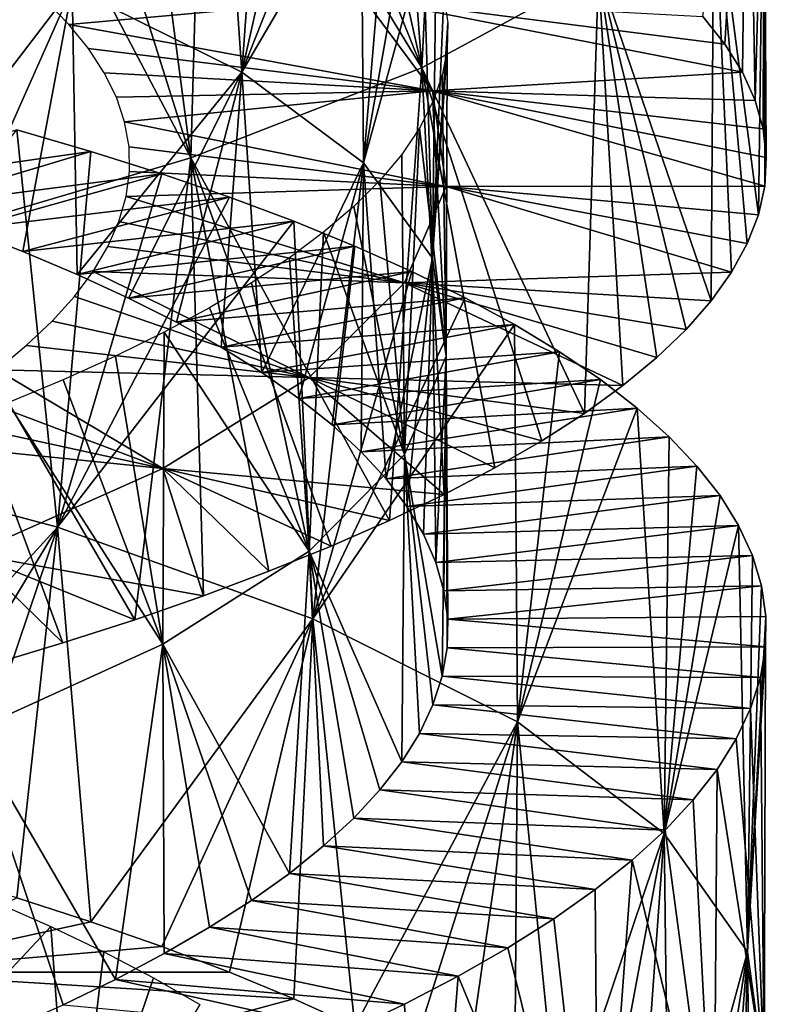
# Model space of a CAD drawing. Header units: millimetres. Extents: x -161 to 161, y -94 to 1149.
# Tile 842 of 1056: x 48.68 to 51.5, y 430.84 to 434.55. Entities that reach past the tile are written whole.
import ezdxf

# ---------------------------------------------------------------- set-up
doc = ezdxf.new("R2010")
doc.units = ezdxf.units.MM
doc.header["$LTSCALE"] = 81.481481
for name, color, linetype in [('71', 7, 'CONTINUOUS'), ('72', 7, 'CONTINUOUS'), ('73', 7, 'CONTINUOUS'), ('82', 7, 'CONTINUOUS')]:
    doc.layers.add(name, color=color, linetype=linetype)

msp = doc.modelspace()

# ---------------------------------------------------------------- linework, layer by layer
at = {"layer": '71', "color": 7, "linetype": 'CONTINUOUS', "true_color": 0xaaaaaa}
for points in [[(48.7827, 434.625, -3.1043), (49.9809, 434.6356, -3.3245), (48.8704, 434.5354, -2.873), (48.7827, 434.625, -3.1043)], [(49.9809, 434.6356, -3.3245), (50.2407, 434.2845, -2.3011), (48.8704, 434.5354, -2.873), (49.9809, 434.6356, -3.3245)], [(51.344, 434.4604, -2.9211), (51.4095, 434.3547, -2.587), (49.9809, 434.6356, -3.3245), (51.344, 434.4604, -2.9211)], [(49.9809, 434.6356, -3.3245), (51.4095, 434.3547, -2.587), (50.2407, 434.2845, -2.3011), (49.9809, 434.6356, -3.3245)], [(51.261, 434.565, -3.2517), (51.344, 434.4604, -2.9211), (49.9809, 434.6356, -3.3245), (51.261, 434.565, -3.2517)], [(48.8704, 434.5354, -2.873), (50.2407, 434.2845, -2.3011), (48.9442, 434.4446, -2.6373), (48.8704, 434.5354, -2.873)], [(48.9442, 434.4446, -2.6373), (50.2407, 434.2845, -2.3011), (49.004, 434.3528, -2.3981), (48.9442, 434.4446, -2.6373)], [(49.004, 434.3528, -2.3981), (50.2407, 434.2845, -2.3011), (49.0494, 434.2603, -2.1561), (49.004, 434.3528, -2.3981)], [(51.4095, 434.3547, -2.587), (51.4574, 434.2482, -2.2502), (50.2407, 434.2845, -2.3011), (51.4095, 434.3547, -2.587)], [(49.0494, 434.2603, -2.1561), (50.2407, 434.2845, -2.3011), (49.0805, 434.1672, -1.9125), (49.0494, 434.2603, -2.1561)], [(50.2407, 434.2845, -2.3011), (50.2934, 433.9237, -1.2497), (49.0805, 434.1672, -1.9125), (50.2407, 434.2845, -2.3011)], [(51.4997, 434.0331, -1.5719), (51.4938, 433.9249, -1.2323), (50.2407, 434.2845, -2.3011), (51.4997, 434.0331, -1.5719)], [(50.2407, 434.2845, -2.3011), (51.4938, 433.9249, -1.2323), (50.2934, 433.9237, -1.2497), (50.2407, 434.2845, -2.3011)], [(51.4875, 434.1409, -1.9115), (51.4997, 434.0331, -1.5719), (50.2407, 434.2845, -2.3011), (51.4875, 434.1409, -1.9115)], [(51.4574, 434.2482, -2.2502), (51.4875, 434.1409, -1.9115), (50.2407, 434.2845, -2.3011), (51.4574, 434.2482, -2.2502)], [(49.0805, 434.1672, -1.9125), (50.2934, 433.9237, -1.2497), (49.0971, 434.0737, -1.668), (49.0805, 434.1672, -1.9125)], [(49.0971, 434.0737, -1.668), (50.2934, 433.9237, -1.2497), (49.099, 433.9799, -1.4232), (49.0971, 434.0737, -1.668)], [(49.099, 433.9799, -1.4232), (50.2934, 433.9237, -1.2497), (49.0863, 433.8858, -1.1787), (49.099, 433.9799, -1.4232)], [(50.2934, 433.9237, -1.2497), (50.1362, 433.5607, -0.2091), (49.0863, 433.8858, -1.1787), (50.2934, 433.9237, -1.2497)], [(50.2934, 433.9237, -1.2497), (51.3688, 433.6001, -0.2225), (50.1362, 433.5607, -0.2091), (50.2934, 433.9237, -1.2497)], [(51.4938, 433.9249, -1.2323), (51.4699, 433.8166, -0.8936), (50.2934, 433.9237, -1.2497), (51.4938, 433.9249, -1.2323)], [(51.4282, 433.7082, -0.5568), (51.3688, 433.6001, -0.2225), (50.2934, 433.9237, -1.2497), (51.4282, 433.7082, -0.5568)], [(51.4699, 433.8166, -0.8936), (51.4282, 433.7082, -0.5568), (50.2934, 433.9237, -1.2497), (51.4699, 433.8166, -0.8936)], [(49.0863, 433.8858, -1.1787), (50.1362, 433.5607, -0.2091), (49.0591, 433.7916, -0.935), (49.0863, 433.8858, -1.1787)], [(49.0591, 433.7916, -0.935), (50.1362, 433.5607, -0.2091), (49.0174, 433.6972, -0.693), (49.0591, 433.7916, -0.935)], [(49.0174, 433.6972, -0.693), (50.1362, 433.5607, -0.2091), (48.9614, 433.6031, -0.4534), (49.0174, 433.6972, -0.693)], [(48.9614, 433.6031, -0.4534), (49.7758, 433.2036, 0.782), (48.8913, 433.5094, -0.2174), (48.9614, 433.6031, -0.4534)], [(50.1362, 433.5607, -0.2091), (49.7758, 433.2036, 0.782), (48.9614, 433.6031, -0.4534), (50.1362, 433.5607, -0.2091)], [(51.3688, 433.6001, -0.2225), (51.292, 433.4923, 0.1083), (50.1362, 433.5607, -0.2091), (51.3688, 433.6001, -0.2225)], [(50.1362, 433.5607, -0.2091), (50.9587, 433.1726, 1.0713), (49.7758, 433.2036, 0.782), (50.1362, 433.5607, -0.2091)], [(51.0868, 433.2783, 0.7561), (50.9587, 433.1726, 1.0713), (50.1362, 433.5607, -0.2091), (51.0868, 433.2783, 0.7561)], [(51.1979, 433.3849, 0.4348), (51.0868, 433.2783, 0.7561), (50.1362, 433.5607, -0.2091), (51.1979, 433.3849, 0.4348)], [(51.292, 433.4923, 0.1083), (51.1979, 433.3849, 0.4348), (50.1362, 433.5607, -0.2091), (51.292, 433.4923, 0.1083)], [(48.8913, 433.5094, -0.2174), (49.7758, 433.2036, 0.782), (48.8073, 433.4163, 0.0141), (48.8913, 433.5094, -0.2174)], [(48.8073, 433.4163, 0.0141), (49.7758, 433.2036, 0.782), (48.7096, 433.324, 0.2403), (48.8073, 433.4163, 0.0141)], [(48.7096, 433.324, 0.2403), (49.7758, 433.2036, 0.782), (48.5984, 433.2327, 0.4606), (48.7096, 433.324, 0.2403)], [(48.5984, 433.2327, 0.4606), (49.2242, 432.8601, 1.6866), (48.4742, 433.1425, 0.6743), (48.5984, 433.2327, 0.4606)], [(49.7758, 433.2036, 0.782), (49.2242, 432.8601, 1.6866), (48.5984, 433.2327, 0.4606), (49.7758, 433.2036, 0.782)], [(49.7758, 433.2036, 0.782), (50.2851, 432.7621, 2.2546), (49.2242, 432.8601, 1.6866), (49.7758, 433.2036, 0.782)], [(50.4767, 432.8625, 1.9719), (50.2851, 432.7621, 2.2546), (49.7758, 433.2036, 0.782), (50.4767, 432.8625, 1.9719)], [(50.6532, 432.9645, 1.6799), (50.4767, 432.8625, 1.9719), (49.7758, 433.2036, 0.782), (50.6532, 432.9645, 1.6799)], [(50.814, 433.0679, 1.3795), (50.6532, 432.9645, 1.6799), (49.7758, 433.2036, 0.782), (50.814, 433.0679, 1.3795)], [(50.9587, 433.1726, 1.0713), (50.814, 433.0679, 1.3795), (49.7758, 433.2036, 0.782), (50.9587, 433.1726, 1.0713)], [(48.4742, 433.1425, 0.6743), (49.2242, 432.8601, 1.6866), (48.3374, 433.0534, 0.8808), (48.4742, 433.1425, 0.6743)], [(48.3374, 433.0534, 0.8808), (49.2242, 432.8601, 1.6866), (48.1884, 432.9656, 1.0796), (48.3374, 433.0534, 0.8808)], [(49.2242, 432.8601, 1.6866), (48.5024, 432.5375, 2.4713), (48.1884, 432.9656, 1.0796), (49.2242, 432.8601, 1.6866)], [(49.2242, 432.8601, 1.6866), (49.378, 432.3795, 3.2789), (48.5024, 432.5375, 2.4713), (49.2242, 432.8601, 1.6866)], [(49.6248, 432.472, 3.0403), (49.378, 432.3795, 3.2789), (49.2242, 432.8601, 1.6866), (49.6248, 432.472, 3.0403)], [(49.8587, 432.5667, 2.7895), (49.6248, 432.472, 3.0403), (49.2242, 432.8601, 1.6866), (49.8587, 432.5667, 2.7895)], [(50.0789, 432.6634, 2.5274), (49.8587, 432.5667, 2.7895), (49.2242, 432.8601, 1.6866), (50.0789, 432.6634, 2.5274)], [(50.2851, 432.7621, 2.2546), (50.0789, 432.6634, 2.5274), (49.2242, 432.8601, 1.6866), (50.2851, 432.7621, 2.2546)], [(48.8474, 432.2017, 3.7175), (48.565, 432.1166, 3.9167), (48.5024, 432.5375, 2.4713), (48.8474, 432.2017, 3.7175)], [(49.1186, 432.2894, 3.5047), (48.8474, 432.2017, 3.7175), (48.5024, 432.5375, 2.4713), (49.1186, 432.2894, 3.5047)], [(49.378, 432.3795, 3.2789), (49.1186, 432.2894, 3.5047), (48.5024, 432.5375, 2.4713), (49.378, 432.3795, 3.2789)], [(48.6738, 431.2399, -7.8953), (48.9527, 431.1499, -7.693), (48.0852, 430.9596, -6.8726), (48.6738, 431.2399, -7.8953)], [(48.9527, 431.1499, -7.693), (49.2203, 431.0563, -7.4774), (48.0852, 430.9596, -6.8726), (48.9527, 431.1499, -7.693)], [(49.2203, 431.0563, -7.4774), (49.4759, 430.9592, -7.2489), (48.0852, 430.9596, -6.8726), (49.2203, 431.0563, -7.4774)], [(48.0852, 430.9596, -6.8726), (48.8832, 430.6328, -6.1708), (47.5268, 430.6523, -5.8208), (48.0852, 430.9596, -6.8726)], [(49.4759, 430.9592, -7.2489), (49.7186, 430.8587, -7.008), (48.0852, 430.9596, -6.8726), (49.4759, 430.9592, -7.2489)], [(48.0852, 430.9596, -6.8726), (49.7186, 430.8587, -7.008), (48.8832, 430.6328, -6.1708), (48.0852, 430.9596, -6.8726)], [(49.7186, 430.8587, -7.008), (49.948, 430.7549, -6.7556), (48.8832, 430.6328, -6.1708), (49.7186, 430.8587, -7.008)]]:
    msp.add_3dface(points, dxfattribs=at)
at = {"layer": '72', "color": 7, "linetype": 'CONTINUOUS', "true_color": 0xaaaaaa}
for points in [[(48.6738, 434.1379, -7.2228), (48.0094, 433.9229, -6.2444), (48.9527, 434.0561, -7.017), (48.6738, 434.1379, -7.2228)], [(48.0094, 433.9229, -6.2444), (48.2492, 433.8442, -6.0645), (48.9527, 434.0561, -7.017), (48.0094, 433.9229, -6.2444)], [(48.9527, 434.0561, -7.017), (48.2492, 433.8442, -6.0645), (49.2203, 433.9712, -6.7979), (48.9527, 434.0561, -7.017)], [(48.2492, 433.8442, -6.0645), (48.4784, 433.7627, -5.8725), (49.2203, 433.9712, -6.7979), (48.2492, 433.8442, -6.0645)], [(49.2203, 433.9712, -6.7979), (48.4784, 433.7627, -5.8725), (49.4759, 433.8833, -6.5657), (49.2203, 433.9712, -6.7979)], [(48.4784, 433.7627, -5.8725), (48.6962, 433.6786, -5.6691), (49.4759, 433.8833, -6.5657), (48.4784, 433.7627, -5.8725)], [(49.4759, 433.8833, -6.5657), (48.6962, 433.6786, -5.6691), (49.7186, 433.7925, -6.321), (49.4759, 433.8833, -6.5657)], [(48.6962, 433.6786, -5.6691), (48.902, 433.592, -5.4548), (49.7186, 433.7925, -6.321), (48.6962, 433.6786, -5.6691)], [(49.7186, 433.7925, -6.321), (48.902, 433.592, -5.4548), (49.948, 433.6989, -6.0646), (49.7186, 433.7925, -6.321)], [(48.902, 433.592, -5.4548), (49.0955, 433.5029, -5.2302), (49.948, 433.6989, -6.0646), (48.902, 433.592, -5.4548)], [(49.948, 433.6989, -6.0646), (49.0955, 433.5029, -5.2302), (50.1633, 433.6027, -5.7973), (49.948, 433.6989, -6.0646)], [(49.0955, 433.5029, -5.2302), (49.2763, 433.4115, -4.9959), (50.1633, 433.6027, -5.7973), (49.0955, 433.5029, -5.2302)], [(50.1633, 433.6027, -5.7973), (49.2763, 433.4115, -4.9959), (50.3642, 433.5041, -5.52), (50.1633, 433.6027, -5.7973)], [(49.2763, 433.4115, -4.9959), (49.444, 433.3177, -4.7524), (50.3642, 433.5041, -5.52), (49.2763, 433.4115, -4.9959)], [(50.3642, 433.5041, -5.52), (49.444, 433.3177, -4.7524), (50.55, 433.4032, -5.2335), (50.3642, 433.5041, -5.52)], [(49.444, 433.3177, -4.7524), (49.5981, 433.2218, -4.5003), (50.55, 433.4032, -5.2335), (49.444, 433.3177, -4.7524)], [(50.55, 433.4032, -5.2335), (49.5981, 433.2218, -4.5003), (50.7203, 433.3001, -4.9384), (50.55, 433.4032, -5.2335)], [(49.5981, 433.2218, -4.5003), (49.7378, 433.1238, -4.2405), (50.7203, 433.3001, -4.9384), (49.5981, 433.2218, -4.5003)], [(50.7203, 433.3001, -4.9384), (49.7378, 433.1238, -4.2405), (50.8747, 433.1951, -4.6355), (50.7203, 433.3001, -4.9384)], [(49.7378, 433.1238, -4.2405), (49.8628, 433.0242, -3.974), (50.8747, 433.1951, -4.6355), (49.7378, 433.1238, -4.2405)], [(50.8747, 433.1951, -4.6355), (49.8628, 433.0242, -3.974), (51.0127, 433.0881, -4.3253), (50.8747, 433.1951, -4.6355)], [(49.8628, 433.0242, -3.974), (49.9723, 432.923, -3.7016), (51.0127, 433.0881, -4.3253), (49.8628, 433.0242, -3.974)], [(51.0127, 433.0881, -4.3253), (49.9723, 432.923, -3.7016), (51.1339, 432.9794, -4.0086), (51.0127, 433.0881, -4.3253)], [(49.9723, 432.923, -3.7016), (50.0664, 432.8204, -3.4243), (51.1339, 432.9794, -4.0086), (49.9723, 432.923, -3.7016)], [(51.1339, 432.9794, -4.0086), (50.0664, 432.8204, -3.4243), (51.2382, 432.8692, -3.6864), (51.1339, 432.9794, -4.0086)], [(50.0664, 432.8204, -3.4243), (50.1447, 432.7166, -3.1427), (51.2382, 432.8692, -3.6864), (50.0664, 432.8204, -3.4243)], [(51.2382, 432.8692, -3.6864), (50.1447, 432.7166, -3.1427), (51.3253, 432.7575, -3.3596), (51.2382, 432.8692, -3.6864)], [(50.1447, 432.7166, -3.1427), (50.2074, 432.6117, -2.8575), (51.3253, 432.7575, -3.3596), (50.1447, 432.7166, -3.1427)], [(51.3253, 432.7575, -3.3596), (50.2074, 432.6117, -2.8575), (51.395, 432.6448, -3.0292), (51.3253, 432.7575, -3.3596)], [(50.2074, 432.6117, -2.8575), (50.2541, 432.5058, -2.5693), (51.395, 432.6448, -3.0292), (50.2074, 432.6117, -2.8575)], [(51.395, 432.6448, -3.0292), (50.2541, 432.5058, -2.5693), (51.4472, 432.5312, -2.6961), (51.395, 432.6448, -3.0292)], [(50.2541, 432.5058, -2.5693), (50.2846, 432.399, -2.279), (51.4472, 432.5312, -2.6961), (50.2541, 432.5058, -2.5693)], [(51.4472, 432.5312, -2.6961), (50.2846, 432.399, -2.279), (51.4817, 432.4168, -2.3613), (51.4472, 432.5312, -2.6961)], [(50.2846, 432.399, -2.279), (50.2989, 432.2916, -1.9874), (51.4817, 432.4168, -2.3613), (50.2846, 432.399, -2.279)], [(51.4817, 432.4168, -2.3613), (50.2989, 432.2916, -1.9874), (51.4983, 432.3019, -2.0254), (51.4817, 432.4168, -2.3613)], [(50.2989, 432.2916, -1.9874), (50.2966, 432.1838, -1.6956), (51.4971, 432.1865, -1.6891), (50.2989, 432.2916, -1.9874)], [(51.4983, 432.3019, -2.0254), (50.2989, 432.2916, -1.9874), (51.4971, 432.1865, -1.6891), (51.4983, 432.3019, -2.0254)], [(50.2966, 432.1838, -1.6956), (50.2779, 432.0759, -1.4046), (51.4778, 432.0708, -1.3534), (50.2966, 432.1838, -1.6956)], [(51.4971, 432.1865, -1.6891), (50.2966, 432.1838, -1.6956), (51.4778, 432.0708, -1.3534), (51.4971, 432.1865, -1.6891)], [(50.2779, 432.0759, -1.4046), (50.2429, 431.9681, -1.1154), (51.4407, 431.9551, -1.019), (50.2779, 432.0759, -1.4046)], [(51.4778, 432.0708, -1.3534), (50.2779, 432.0759, -1.4046), (51.4407, 431.9551, -1.019), (51.4778, 432.0708, -1.3534)], [(50.2429, 431.9681, -1.1154), (50.1919, 431.8606, -0.8288), (51.386, 431.8395, -0.687), (50.2429, 431.9681, -1.1154)], [(51.4407, 431.9551, -1.019), (50.2429, 431.9681, -1.1154), (51.386, 431.8395, -0.687), (51.4407, 431.9551, -1.019)], [(50.1919, 431.8606, -0.8288), (50.1251, 431.7535, -0.5455), (51.3139, 431.7243, -0.3581), (50.1919, 431.8606, -0.8288)], [(51.386, 431.8395, -0.687), (50.1919, 431.8606, -0.8288), (51.3139, 431.7243, -0.3581), (51.386, 431.8395, -0.687)], [(50.1251, 431.7535, -0.5455), (50.0425, 431.647, -0.266), (51.2245, 431.6096, -0.0334), (50.1251, 431.7535, -0.5455)], [(51.3139, 431.7243, -0.3581), (50.1251, 431.7535, -0.5455), (51.2245, 431.6096, -0.0334), (51.3139, 431.7243, -0.3581)], [(50.0425, 431.647, -0.266), (49.9444, 431.5411, 0.0088), (51.118, 431.4958, 0.2864), (50.0425, 431.647, -0.266)], [(51.2245, 431.6096, -0.0334), (50.0425, 431.647, -0.266), (51.118, 431.4958, 0.2864), (51.2245, 431.6096, -0.0334)], [(49.9444, 431.5411, 0.0088), (49.8307, 431.4362, 0.2782), (50.9946, 431.3828, 0.6004), (49.9444, 431.5411, 0.0088)], [(51.118, 431.4958, 0.2864), (49.9444, 431.5411, 0.0088), (50.9946, 431.3828, 0.6004), (51.118, 431.4958, 0.2864)], [(49.8307, 431.4362, 0.2782), (49.7019, 431.3323, 0.5413), (50.8545, 431.2711, 0.9077), (49.8307, 431.4362, 0.2782)], [(50.9946, 431.3828, 0.6004), (49.8307, 431.4362, 0.2782), (50.8545, 431.2711, 0.9077), (50.9946, 431.3828, 0.6004)], [(49.7019, 431.3323, 0.5413), (49.5585, 431.2298, 0.7971), (50.6981, 431.1606, 1.2077), (49.7019, 431.3323, 0.5413)], [(50.8545, 431.2711, 0.9077), (49.7019, 431.3323, 0.5413), (50.6981, 431.1606, 1.2077), (50.8545, 431.2711, 0.9077)], [(49.5585, 431.2298, 0.7971), (49.401, 431.1289, 1.0448), (50.5258, 431.0517, 1.4995), (49.5585, 431.2298, 0.7971)], [(50.6981, 431.1606, 1.2077), (49.5585, 431.2298, 0.7971), (50.5258, 431.0517, 1.4995), (50.6981, 431.1606, 1.2077)], [(49.401, 431.1289, 1.0448), (49.23, 431.0297, 1.2838), (50.3383, 430.9444, 1.7825), (49.401, 431.1289, 1.0448)], [(50.5258, 431.0517, 1.4995), (49.401, 431.1289, 1.0448), (50.3383, 430.9444, 1.7825), (50.5258, 431.0517, 1.4995)], [(49.23, 431.0297, 1.2838), (49.046, 430.9324, 1.5135), (50.1358, 430.839, 2.056), (49.23, 431.0297, 1.2838)], [(50.3383, 430.9444, 1.7825), (49.23, 431.0297, 1.2838), (50.1358, 430.839, 2.056), (50.3383, 430.9444, 1.7825)], [(49.046, 430.9324, 1.5135), (48.8494, 430.8371, 1.7332), (49.919, 430.7356, 2.3191), (49.046, 430.9324, 1.5135)], [(50.1358, 430.839, 2.056), (49.046, 430.9324, 1.5135), (49.919, 430.7356, 2.3191), (50.1358, 430.839, 2.056)]]:
    msp.add_3dface(points, dxfattribs=at)
at = {"layer": '73', "color": 7, "linetype": 'CONTINUOUS', "true_color": 0xaaaaaa}
for points in [[(50.2851, 436.0648, 2.8581), (50.0789, 435.9771, 3.1347), (50.2016, 434.3717, 2.6877), (50.2851, 436.0648, 2.8581)], [(50.8674, 434.7336, 1.5823), (50.2851, 436.0648, 2.8581), (50.2016, 434.3717, 2.6877), (50.8674, 434.7336, 1.5823)], [(50.0789, 435.9771, 3.1347), (49.8587, 435.8909, 3.4005), (50.2016, 434.3717, 2.6877), (50.0789, 435.9771, 3.1347)], [(49.8587, 435.8909, 3.4005), (49.6248, 435.8063, 3.6548), (50.2016, 434.3717, 2.6877), (49.8587, 435.8909, 3.4005)], [(51.344, 434.4604, -2.9211), (51.261, 434.565, -3.2517), (51.4284, 435.8709, -2.1806), (51.344, 434.4604, -2.9211)], [(51.4095, 434.3547, -2.587), (51.344, 434.4604, -2.9211), (51.4284, 435.8709, -2.1806), (51.4095, 434.3547, -2.587)], [(51.4574, 434.2482, -2.2502), (51.4095, 434.3547, -2.587), (51.4284, 435.8709, -2.1806), (51.4574, 434.2482, -2.2502)], [(51.4574, 434.2482, -2.2502), (51.4284, 435.8709, -2.1806), (51.492, 435.4917, -0.8977), (51.4574, 434.2482, -2.2502)], [(49.6248, 435.8063, 3.6548), (49.378, 435.7234, 3.8969), (50.2016, 434.3717, 2.6877), (49.6248, 435.8063, 3.6548)], [(49.378, 435.7234, 3.8969), (49.1186, 435.6424, 4.1262), (49.3305, 434.0323, 3.648), (49.378, 435.7234, 3.8969)], [(50.2016, 434.3717, 2.6877), (49.378, 435.7234, 3.8969), (49.3305, 434.0323, 3.648), (50.2016, 434.3717, 2.6877)], [(49.1186, 435.6424, 4.1262), (48.8474, 435.5634, 4.3423), (49.3305, 434.0323, 3.648), (49.1186, 435.6424, 4.1262)], [(48.8474, 435.5634, 4.3423), (48.565, 435.4863, 4.5447), (49.3305, 434.0323, 3.648), (48.8474, 435.5634, 4.3423)], [(49.3305, 434.0323, 3.648), (48.565, 435.4863, 4.5447), (48.2842, 433.7228, 4.4269), (49.3305, 434.0323, 3.648)], [(51.4699, 433.8166, -0.8936), (51.492, 435.4917, -0.8977), (51.3023, 435.1098, 0.3722), (51.4699, 433.8166, -0.8936)], [(51.4875, 434.1409, -1.9115), (51.4574, 434.2482, -2.2502), (51.492, 435.4917, -0.8977), (51.4875, 434.1409, -1.9115)], [(51.4699, 433.8166, -0.8936), (51.4938, 433.9249, -1.2323), (51.492, 435.4917, -0.8977), (51.4699, 433.8166, -0.8936)], [(51.4997, 434.0331, -1.5719), (51.4875, 434.1409, -1.9115), (51.492, 435.4917, -0.8977), (51.4997, 434.0331, -1.5719)], [(51.4938, 433.9249, -1.2323), (51.4997, 434.0331, -1.5719), (51.492, 435.4917, -0.8977), (51.4938, 433.9249, -1.2323)], [(51.292, 433.4923, 0.1083), (51.3023, 435.1098, 0.3722), (50.8674, 434.7336, 1.5823), (51.292, 433.4923, 0.1083)], [(51.292, 433.4923, 0.1083), (51.3688, 433.6001, -0.2225), (51.3023, 435.1098, 0.3722), (51.292, 433.4923, 0.1083)], [(51.3688, 433.6001, -0.2225), (51.4282, 433.7082, -0.5568), (51.3023, 435.1098, 0.3722), (51.3688, 433.6001, -0.2225)], [(51.4282, 433.7082, -0.5568), (51.4699, 433.8166, -0.8936), (51.3023, 435.1098, 0.3722), (51.4282, 433.7082, -0.5568)], [(50.814, 433.0679, 1.3795), (50.8674, 434.7336, 1.5823), (50.2016, 434.3717, 2.6877), (50.814, 433.0679, 1.3795)], [(50.814, 433.0679, 1.3795), (50.9587, 433.1726, 1.0713), (50.8674, 434.7336, 1.5823), (50.814, 433.0679, 1.3795)], [(50.9587, 433.1726, 1.0713), (51.0868, 433.2783, 0.7561), (50.8674, 434.7336, 1.5823), (50.9587, 433.1726, 1.0713)], [(51.0868, 433.2783, 0.7561), (51.1979, 433.3849, 0.4348), (50.8674, 434.7336, 1.5823), (51.0868, 433.2783, 0.7561)], [(51.1979, 433.3849, 0.4348), (51.292, 433.4923, 0.1083), (50.8674, 434.7336, 1.5823), (51.1979, 433.3849, 0.4348)], [(50.0789, 432.6634, 2.5274), (50.2016, 434.3717, 2.6877), (49.3305, 434.0323, 3.648), (50.0789, 432.6634, 2.5274)], [(50.0789, 432.6634, 2.5274), (50.2851, 432.7621, 2.2546), (50.2016, 434.3717, 2.6877), (50.0789, 432.6634, 2.5274)], [(50.2851, 432.7621, 2.2546), (50.4767, 432.8625, 1.9719), (50.2016, 434.3717, 2.6877), (50.2851, 432.7621, 2.2546)], [(50.4767, 432.8625, 1.9719), (50.6532, 432.9645, 1.6799), (50.2016, 434.3717, 2.6877), (50.4767, 432.8625, 1.9719)], [(50.6532, 432.9645, 1.6799), (50.814, 433.0679, 1.3795), (50.2016, 434.3717, 2.6877), (50.6532, 432.9645, 1.6799)], [(47.7075, 432.9382, -8.1046), (48.6738, 434.1379, -7.2228), (48.827, 432.6392, -7.4352), (47.7075, 432.9382, -8.1046)], [(48.6738, 434.1379, -7.2228), (48.9527, 434.0561, -7.017), (48.827, 432.6392, -7.4352), (48.6738, 434.1379, -7.2228)], [(49.1186, 432.2894, 3.5047), (49.3305, 434.0323, 3.648), (48.2842, 433.7228, 4.4269), (49.1186, 432.2894, 3.5047)], [(48.9527, 434.0561, -7.017), (49.2203, 433.9712, -6.7979), (48.827, 432.6392, -7.4352), (48.9527, 434.0561, -7.017)], [(49.1186, 432.2894, 3.5047), (49.378, 432.3795, 3.2789), (49.3305, 434.0323, 3.648), (49.1186, 432.2894, 3.5047)], [(49.378, 432.3795, 3.2789), (49.6248, 432.472, 3.0403), (49.3305, 434.0323, 3.648), (49.378, 432.3795, 3.2789)], [(49.6248, 432.472, 3.0403), (49.8587, 432.5667, 2.7895), (49.3305, 434.0323, 3.648), (49.6248, 432.472, 3.0403)], [(49.8587, 432.5667, 2.7895), (50.0789, 432.6634, 2.5274), (49.3305, 434.0323, 3.648), (49.8587, 432.5667, 2.7895)], [(49.2203, 433.9712, -6.7979), (49.4759, 433.8833, -6.5657), (48.827, 432.6392, -7.4352), (49.2203, 433.9712, -6.7979)], [(49.4759, 433.8833, -6.5657), (49.7186, 433.7925, -6.321), (48.827, 432.6392, -7.4352), (49.4759, 433.8833, -6.5657)], [(48.827, 432.6392, -7.4352), (49.7186, 433.7925, -6.321), (49.7901, 432.2923, -6.5733), (48.827, 432.6392, -7.4352)], [(49.7186, 433.7925, -6.321), (49.948, 433.6989, -6.0646), (49.7901, 432.2923, -6.5733), (49.7186, 433.7925, -6.321)], [(48.565, 432.1166, 3.9167), (48.8474, 432.2017, 3.7175), (48.2842, 433.7228, 4.4269), (48.565, 432.1166, 3.9167)], [(48.8474, 432.2017, 3.7175), (49.1186, 432.2894, 3.5047), (48.2842, 433.7228, 4.4269), (48.8474, 432.2017, 3.7175)], [(49.948, 433.6989, -6.0646), (50.1633, 433.6027, -5.7973), (49.7901, 432.2923, -6.5733), (49.948, 433.6989, -6.0646)], [(50.1633, 433.6027, -5.7973), (50.3642, 433.5041, -5.52), (49.7901, 432.2923, -6.5733), (50.1633, 433.6027, -5.7973)], [(50.3642, 433.5041, -5.52), (50.55, 433.4032, -5.2335), (49.7901, 432.2923, -6.5733), (50.3642, 433.5041, -5.52)], [(49.7901, 432.2923, -6.5733), (50.55, 433.4032, -5.2335), (50.5619, 431.9039, -5.5509), (49.7901, 432.2923, -6.5733)], [(50.55, 433.4032, -5.2335), (50.7203, 433.3001, -4.9384), (50.5619, 431.9039, -5.5509), (50.55, 433.4032, -5.2335)], [(50.7203, 433.3001, -4.9384), (50.8747, 433.1951, -4.6355), (50.5619, 431.9039, -5.5509), (50.7203, 433.3001, -4.9384)], [(50.8747, 433.1951, -4.6355), (51.0127, 433.0881, -4.3253), (50.5619, 431.9039, -5.5509), (50.8747, 433.1951, -4.6355)], [(50.5619, 431.9039, -5.5509), (51.0127, 433.0881, -4.3253), (51.1149, 431.4823, -4.4071), (50.5619, 431.9039, -5.5509)], [(51.0127, 433.0881, -4.3253), (51.1339, 432.9794, -4.0086), (51.1149, 431.4823, -4.4071), (51.0127, 433.0881, -4.3253)], [(51.1339, 432.9794, -4.0086), (51.2382, 432.8692, -3.6864), (51.1149, 431.4823, -4.4071), (51.1339, 432.9794, -4.0086)], [(47.7755, 431.4872, -8.4176), (47.7075, 432.9382, -8.1046), (48.827, 432.6392, -7.4352), (47.7755, 431.4872, -8.4176)], [(51.2382, 432.8692, -3.6864), (51.3253, 432.7575, -3.3596), (51.1149, 431.4823, -4.4071), (51.2382, 432.8692, -3.6864)], [(51.3253, 432.7575, -3.3596), (51.395, 432.6448, -3.0292), (51.1149, 431.4823, -4.4071), (51.3253, 432.7575, -3.3596)], [(48.0845, 431.4086, -8.2581), (47.7755, 431.4872, -8.4176), (48.827, 432.6392, -7.4352), (48.0845, 431.4086, -8.2581)], [(48.3841, 431.3261, -8.0838), (48.0845, 431.4086, -8.2581), (48.827, 432.6392, -7.4352), (48.3841, 431.3261, -8.0838)], [(48.6738, 431.2399, -7.8953), (48.3841, 431.3261, -8.0838), (48.827, 432.6392, -7.4352), (48.6738, 431.2399, -7.8953)], [(48.9527, 431.1499, -7.693), (48.6738, 431.2399, -7.8953), (48.827, 432.6392, -7.4352), (48.9527, 431.1499, -7.693)], [(48.9527, 431.1499, -7.693), (48.827, 432.6392, -7.4352), (49.7901, 432.2923, -6.5733), (48.9527, 431.1499, -7.693)], [(51.1149, 431.4823, -4.4071), (51.395, 432.6448, -3.0292), (51.4284, 431.0369, -3.1838), (51.1149, 431.4823, -4.4071)], [(51.395, 432.6448, -3.0292), (51.4472, 432.5312, -2.6961), (51.4284, 431.0369, -3.1838), (51.395, 432.6448, -3.0292)], [(51.4472, 432.5312, -2.6961), (51.4817, 432.4168, -2.3613), (51.4284, 431.0369, -3.1838), (51.4472, 432.5312, -2.6961)], [(51.4817, 432.4168, -2.3613), (51.4983, 432.3019, -2.0254), (51.4284, 431.0369, -3.1838), (51.4817, 432.4168, -2.3613)], [(49.2203, 431.0563, -7.4774), (48.9527, 431.1499, -7.693), (49.7901, 432.2923, -6.5733), (49.2203, 431.0563, -7.4774)], [(49.4759, 430.9592, -7.2489), (49.2203, 431.0563, -7.4774), (49.7901, 432.2923, -6.5733), (49.4759, 430.9592, -7.2489)], [(49.7186, 430.8587, -7.008), (49.4759, 430.9592, -7.2489), (49.7901, 432.2923, -6.5733), (49.7186, 430.8587, -7.008)], [(49.948, 430.7549, -6.7556), (49.7186, 430.8587, -7.008), (49.7901, 432.2923, -6.5733), (49.948, 430.7549, -6.7556)], [(49.948, 430.7549, -6.7556), (49.7901, 432.2923, -6.5733), (50.5619, 431.9039, -5.5509), (49.948, 430.7549, -6.7556)], [(51.4983, 432.3019, -2.0254), (51.4971, 432.1865, -1.6891), (51.4284, 431.0369, -3.1838), (51.4983, 432.3019, -2.0254)], [(51.4284, 431.0369, -3.1838), (51.4971, 432.1865, -1.6891), (51.492, 430.5784, -1.9271), (51.4284, 431.0369, -3.1838)], [(51.4971, 432.1865, -1.6891), (51.4778, 432.0708, -1.3534), (51.492, 430.5784, -1.9271), (51.4971, 432.1865, -1.6891)], [(51.4778, 432.0708, -1.3534), (51.4407, 431.9551, -1.019), (51.492, 430.5784, -1.9271), (51.4778, 432.0708, -1.3534)], [(51.4407, 431.9551, -1.019), (51.386, 431.8395, -0.687), (51.492, 430.5784, -1.9271), (51.4407, 431.9551, -1.019)], [(50.1633, 430.6481, -6.4924), (49.948, 430.7549, -6.7556), (50.5619, 431.9039, -5.5509), (50.1633, 430.6481, -6.4924)], [(50.3642, 430.5385, -6.2193), (50.1633, 430.6481, -6.4924), (50.5619, 431.9039, -5.5509), (50.3642, 430.5385, -6.2193)], [(50.55, 430.4262, -5.937), (50.3642, 430.5385, -6.2193), (50.5619, 431.9039, -5.5509), (50.55, 430.4262, -5.937)], [(50.7203, 430.3114, -5.6463), (50.55, 430.4262, -5.937), (50.5619, 431.9039, -5.5509), (50.7203, 430.3114, -5.6463)], [(50.7203, 430.3114, -5.6463), (50.5619, 431.9039, -5.5509), (51.1149, 431.4823, -4.4071), (50.7203, 430.3114, -5.6463)], [(51.386, 431.8395, -0.687), (51.3139, 431.7243, -0.3581), (51.492, 430.5784, -1.9271), (51.386, 431.8395, -0.687)], [(51.3139, 431.7243, -0.3581), (51.2245, 431.6096, -0.0334), (51.3023, 430.1179, -0.6836), (51.3139, 431.7243, -0.3581)], [(51.492, 430.5784, -1.9271), (51.3139, 431.7243, -0.3581), (51.3023, 430.1179, -0.6836), (51.492, 430.5784, -1.9271)], [(51.2245, 431.6096, -0.0334), (51.118, 431.4958, 0.2864), (51.3023, 430.1179, -0.6836), (51.2245, 431.6096, -0.0334)], [(51.118, 431.4958, 0.2864), (50.9946, 431.3828, 0.6004), (51.3023, 430.1179, -0.6836), (51.118, 431.4958, 0.2864)], [(50.8747, 430.1943, -5.3478), (50.7203, 430.3114, -5.6463), (51.1149, 431.4823, -4.4071), (50.8747, 430.1943, -5.3478)], [(51.0127, 430.0751, -5.0421), (50.8747, 430.1943, -5.3478), (51.1149, 431.4823, -4.4071), (51.0127, 430.0751, -5.0421)], [(51.1339, 429.9538, -4.73), (51.0127, 430.0751, -5.0421), (51.1149, 431.4823, -4.4071), (51.1339, 429.9538, -4.73)], [(51.1339, 429.9538, -4.73), (51.1149, 431.4823, -4.4071), (51.4284, 431.0369, -3.1838), (51.1339, 429.9538, -4.73)], [(50.9946, 431.3828, 0.6004), (50.8545, 431.2711, 0.9077), (50.8674, 429.6669, 0.5007), (50.9946, 431.3828, 0.6004)], [(51.3023, 430.1179, -0.6836), (50.9946, 431.3828, 0.6004), (50.8674, 429.6669, 0.5007), (51.3023, 430.1179, -0.6836)], [(50.8545, 431.2711, 0.9077), (50.6981, 431.1606, 1.2077), (50.8674, 429.6669, 0.5007), (50.8545, 431.2711, 0.9077)], [(50.6981, 431.1606, 1.2077), (50.5258, 431.0517, 1.4995), (50.8674, 429.6669, 0.5007), (50.6981, 431.1606, 1.2077)], [(50.5258, 431.0517, 1.4995), (50.3383, 430.9444, 1.7825), (50.8674, 429.6669, 0.5007), (50.5258, 431.0517, 1.4995)], [(51.2382, 429.8307, -4.4125), (51.1339, 429.9538, -4.73), (51.4284, 431.0369, -3.1838), (51.2382, 429.8307, -4.4125)], [(51.3253, 429.7061, -4.0904), (51.2382, 429.8307, -4.4125), (51.4284, 431.0369, -3.1838), (51.3253, 429.7061, -4.0904)], [(51.395, 429.5803, -3.7648), (51.3253, 429.7061, -4.0904), (51.4284, 431.0369, -3.1838), (51.395, 429.5803, -3.7648)], [(51.4472, 429.4534, -3.4365), (51.395, 429.5803, -3.7648), (51.4284, 431.0369, -3.1838), (51.4472, 429.4534, -3.4365)], [(51.4472, 429.4534, -3.4365), (51.4284, 431.0369, -3.1838), (51.492, 430.5784, -1.9271), (51.4472, 429.4534, -3.4365)], [(50.3383, 430.9444, 1.7825), (50.1358, 430.839, 2.056), (50.2017, 429.2367, 1.5813), (50.3383, 430.9444, 1.7825)], [(50.8674, 429.6669, 0.5007), (50.3383, 430.9444, 1.7825), (50.2017, 429.2367, 1.5813), (50.8674, 429.6669, 0.5007)], [(50.1358, 430.839, 2.056), (49.919, 430.7356, 2.3191), (50.2017, 429.2367, 1.5813), (50.1358, 430.839, 2.056)]]:
    msp.add_3dface(points, dxfattribs=at)
at = {"layer": '82', "color": 7, "linetype": 'CONTINUOUS', "true_color": 0xaaaaaa}
for points in [[(48.8832, 434.6731, -5.2545), (49.444, 435.4874, -4.3183), (49.5227, 434.3551, -4.4019), (48.8832, 434.6731, -5.2545)], [(49.444, 435.4874, -4.3183), (49.5981, 435.3988, -4.0635), (49.5227, 434.3551, -4.4019), (49.444, 435.4874, -4.3183)], [(49.5981, 435.3988, -4.0635), (49.7378, 435.3084, -3.8011), (49.5227, 434.3551, -4.4019), (49.5981, 435.3988, -4.0635)], [(49.7378, 435.3084, -3.8011), (49.8628, 435.2164, -3.5318), (49.5227, 434.3551, -4.4019), (49.7378, 435.3084, -3.8011)], [(49.8628, 435.2164, -3.5318), (49.9723, 435.1231, -3.2566), (49.5227, 434.3551, -4.4019), (49.8628, 435.2164, -3.5318)], [(49.5227, 434.3551, -4.4019), (49.9723, 435.1231, -3.2566), (49.9809, 434.0131, -3.4478), (49.5227, 434.3551, -4.4019)], [(49.9723, 435.1231, -3.2566), (50.0664, 435.0285, -2.9765), (49.9809, 434.0131, -3.4478), (49.9723, 435.1231, -3.2566)], [(50.0664, 435.0285, -2.9765), (50.1447, 434.9329, -2.692), (49.9809, 434.0131, -3.4478), (50.0664, 435.0285, -2.9765)], [(48.2492, 433.8442, -6.0645), (48.0852, 434.9613, -5.973), (48.8832, 434.6731, -5.2545), (48.2492, 433.8442, -6.0645)], [(50.1447, 434.9329, -2.692), (50.2074, 434.8362, -2.4039), (49.9809, 434.0131, -3.4478), (50.1447, 434.9329, -2.692)], [(49.9809, 434.0131, -3.4478), (50.2074, 434.8362, -2.4039), (50.2407, 433.6537, -2.4273), (49.9809, 434.0131, -3.4478)], [(50.2074, 434.8362, -2.4039), (50.2541, 434.7386, -2.1128), (50.2407, 433.6537, -2.4273), (50.2074, 434.8362, -2.4039)], [(50.2541, 434.7386, -2.1128), (50.2846, 434.6403, -1.8195), (50.2407, 433.6537, -2.4273), (50.2541, 434.7386, -2.1128)], [(48.4784, 433.7627, -5.8725), (48.2492, 433.8442, -6.0645), (48.8832, 434.6731, -5.2545), (48.4784, 433.7627, -5.8725)], [(48.6962, 433.6786, -5.6691), (48.4784, 433.7627, -5.8725), (48.8832, 434.6731, -5.2545), (48.6962, 433.6786, -5.6691)], [(48.902, 433.592, -5.4548), (48.6962, 433.6786, -5.6691), (48.8832, 434.6731, -5.2545), (48.902, 433.592, -5.4548)], [(48.902, 433.592, -5.4548), (48.8832, 434.6731, -5.2545), (49.5227, 434.3551, -4.4019), (48.902, 433.592, -5.4548)], [(50.2846, 434.6403, -1.8195), (50.2989, 434.5413, -1.525), (50.2407, 433.6537, -2.4273), (50.2846, 434.6403, -1.8195)], [(50.2989, 434.5413, -1.525), (50.2966, 434.4419, -1.2302), (50.2407, 433.6537, -2.4273), (50.2989, 434.5413, -1.525)], [(50.2407, 433.6537, -2.4273), (50.2966, 434.4419, -1.2302), (50.2934, 433.2843, -1.3789), (50.2407, 433.6537, -2.4273)], [(50.2966, 434.4419, -1.2302), (50.2779, 434.3424, -0.9362), (50.2934, 433.2843, -1.3789), (50.2966, 434.4419, -1.2302)], [(49.0955, 433.5029, -5.2302), (48.902, 433.592, -5.4548), (49.5227, 434.3551, -4.4019), (49.0955, 433.5029, -5.2302)], [(49.2763, 433.4115, -4.9959), (49.0955, 433.5029, -5.2302), (49.5227, 434.3551, -4.4019), (49.2763, 433.4115, -4.9959)], [(49.444, 433.3177, -4.7524), (49.2763, 433.4115, -4.9959), (49.5227, 434.3551, -4.4019), (49.444, 433.3177, -4.7524)], [(49.5981, 433.2218, -4.5003), (49.444, 433.3177, -4.7524), (49.5227, 434.3551, -4.4019), (49.5981, 433.2218, -4.5003)], [(49.5981, 433.2218, -4.5003), (49.5227, 434.3551, -4.4019), (49.9809, 434.0131, -3.4478), (49.5981, 433.2218, -4.5003)], [(50.2779, 434.3424, -0.9362), (50.2429, 434.243, -0.644), (50.2934, 433.2843, -1.3789), (50.2779, 434.3424, -0.9362)], [(50.2429, 434.243, -0.644), (50.1919, 434.1438, -0.3545), (50.2934, 433.2843, -1.3789), (50.2429, 434.243, -0.644)], [(50.1919, 434.1438, -0.3545), (50.1251, 434.0449, -0.0682), (50.1362, 432.913, -0.3412), (50.1919, 434.1438, -0.3545)], [(50.2934, 433.2843, -1.3789), (50.1919, 434.1438, -0.3545), (50.1362, 432.913, -0.3412), (50.2934, 433.2843, -1.3789)], [(50.1251, 434.0449, -0.0682), (50.0425, 433.9464, 0.2142), (50.1362, 432.913, -0.3412), (50.1251, 434.0449, -0.0682)], [(49.7378, 433.1238, -4.2405), (49.5981, 433.2218, -4.5003), (49.9809, 434.0131, -3.4478), (49.7378, 433.1238, -4.2405)], [(49.8628, 433.0242, -3.974), (49.7378, 433.1238, -4.2405), (49.9809, 434.0131, -3.4478), (49.8628, 433.0242, -3.974)], [(49.9723, 432.923, -3.7016), (49.8628, 433.0242, -3.974), (49.9809, 434.0131, -3.4478), (49.9723, 432.923, -3.7016)], [(50.0664, 432.8204, -3.4243), (49.9723, 432.923, -3.7016), (49.9809, 434.0131, -3.4478), (50.0664, 432.8204, -3.4243)], [(50.0664, 432.8204, -3.4243), (49.9809, 434.0131, -3.4478), (50.2407, 433.6537, -2.4273), (50.0664, 432.8204, -3.4243)], [(50.0425, 433.9464, 0.2142), (49.9444, 433.8485, 0.492), (50.1362, 432.913, -0.3412), (50.0425, 433.9464, 0.2142)], [(49.9444, 433.8485, 0.492), (49.8307, 433.7513, 0.7643), (50.1362, 432.913, -0.3412), (49.9444, 433.8485, 0.492)], [(49.8307, 433.7513, 0.7643), (49.7019, 433.6551, 1.0302), (49.7758, 432.5478, 0.6469), (49.8307, 433.7513, 0.7643)], [(50.1362, 432.913, -0.3412), (49.8307, 433.7513, 0.7643), (49.7758, 432.5478, 0.6469), (50.1362, 432.913, -0.3412)], [(49.7019, 433.6551, 1.0302), (49.5585, 433.56, 1.2889), (49.7758, 432.5478, 0.6469), (49.7019, 433.6551, 1.0302)], [(50.1447, 432.7166, -3.1427), (50.0664, 432.8204, -3.4243), (50.2407, 433.6537, -2.4273), (50.1447, 432.7166, -3.1427)], [(50.2074, 432.6117, -2.8575), (50.1447, 432.7166, -3.1427), (50.2407, 433.6537, -2.4273), (50.2074, 432.6117, -2.8575)], [(50.2541, 432.5058, -2.5693), (50.2074, 432.6117, -2.8575), (50.2407, 433.6537, -2.4273), (50.2541, 432.5058, -2.5693)], [(50.2541, 432.5058, -2.5693), (50.2407, 433.6537, -2.4273), (50.2934, 433.2843, -1.3789), (50.2541, 432.5058, -2.5693)], [(49.5585, 433.56, 1.2889), (49.401, 433.4662, 1.5394), (49.7758, 432.5478, 0.6469), (49.5585, 433.56, 1.2889)], [(49.401, 433.4662, 1.5394), (49.23, 433.3739, 1.7812), (49.7758, 432.5478, 0.6469), (49.401, 433.4662, 1.5394)], [(49.23, 433.3739, 1.7812), (49.046, 433.2832, 2.0136), (49.2242, 432.1969, 1.5487), (49.23, 433.3739, 1.7812)], [(49.7758, 432.5478, 0.6469), (49.23, 433.3739, 1.7812), (49.2242, 432.1969, 1.5487), (49.7758, 432.5478, 0.6469)], [(49.046, 433.2832, 2.0136), (48.8494, 433.1943, 2.236), (49.2242, 432.1969, 1.5487), (49.046, 433.2832, 2.0136)], [(50.2779, 432.0759, -1.4046), (50.2934, 433.2843, -1.3789), (50.1362, 432.913, -0.3412), (50.2779, 432.0759, -1.4046)], [(50.2846, 432.399, -2.279), (50.2541, 432.5058, -2.5693), (50.2934, 433.2843, -1.3789), (50.2846, 432.399, -2.279)], [(50.2779, 432.0759, -1.4046), (50.2966, 432.1838, -1.6956), (50.2934, 433.2843, -1.3789), (50.2779, 432.0759, -1.4046)], [(50.2989, 432.2916, -1.9874), (50.2846, 432.399, -2.279), (50.2934, 433.2843, -1.3789), (50.2989, 432.2916, -1.9874)], [(50.2966, 432.1838, -1.6956), (50.2989, 432.2916, -1.9874), (50.2934, 433.2843, -1.3789), (50.2966, 432.1838, -1.6956)], [(48.8494, 433.1943, 2.236), (48.6405, 433.1072, 2.4477), (49.2242, 432.1969, 1.5487), (48.8494, 433.1943, 2.236)], [(49.2242, 432.1969, 1.5487), (48.6405, 433.1072, 2.4477), (48.5025, 431.868, 2.3308), (49.2242, 432.1969, 1.5487)], [(50.1251, 431.7535, -0.5455), (50.1362, 432.913, -0.3412), (49.7758, 432.5478, 0.6469), (50.1251, 431.7535, -0.5455)], [(50.1251, 431.7535, -0.5455), (50.1919, 431.8606, -0.8288), (50.1362, 432.913, -0.3412), (50.1251, 431.7535, -0.5455)], [(50.1919, 431.8606, -0.8288), (50.2429, 431.9681, -1.1154), (50.1362, 432.913, -0.3412), (50.1919, 431.8606, -0.8288)], [(50.2429, 431.9681, -1.1154), (50.2779, 432.0759, -1.4046), (50.1362, 432.913, -0.3412), (50.2429, 431.9681, -1.1154)], [(49.7019, 431.3323, 0.5413), (49.7758, 432.5478, 0.6469), (49.2242, 432.1969, 1.5487), (49.7019, 431.3323, 0.5413)], [(49.7019, 431.3323, 0.5413), (49.8307, 431.4362, 0.2782), (49.7758, 432.5478, 0.6469), (49.7019, 431.3323, 0.5413)], [(49.8307, 431.4362, 0.2782), (49.9444, 431.5411, 0.0088), (49.7758, 432.5478, 0.6469), (49.8307, 431.4362, 0.2782)], [(49.9444, 431.5411, 0.0088), (50.0425, 431.647, -0.266), (49.7758, 432.5478, 0.6469), (49.9444, 431.5411, 0.0088)], [(50.0425, 431.647, -0.266), (50.1251, 431.7535, -0.5455), (49.7758, 432.5478, 0.6469), (50.0425, 431.647, -0.266)], [(49.046, 430.9324, 1.5135), (49.2242, 432.1969, 1.5487), (48.5025, 431.868, 2.3308), (49.046, 430.9324, 1.5135)], [(49.046, 430.9324, 1.5135), (49.23, 431.0297, 1.2838), (49.2242, 432.1969, 1.5487), (49.046, 430.9324, 1.5135)], [(49.23, 431.0297, 1.2838), (49.401, 431.1289, 1.0448), (49.2242, 432.1969, 1.5487), (49.23, 431.0297, 1.2838)], [(49.401, 431.1289, 1.0448), (49.5585, 431.2298, 0.7971), (49.2242, 432.1969, 1.5487), (49.401, 431.1289, 1.0448)], [(49.5585, 431.2298, 0.7971), (49.7019, 431.3323, 0.5413), (49.2242, 432.1969, 1.5487), (49.5585, 431.2298, 0.7971)], [(48.6405, 430.744, 1.9424), (48.8494, 430.8371, 1.7332), (48.5025, 431.868, 2.3308), (48.6405, 430.744, 1.9424)], [(48.8494, 430.8371, 1.7332), (49.046, 430.9324, 1.5135), (48.5025, 431.868, 2.3308), (48.8494, 430.8371, 1.7332)], [(48.5898, 431.2249, -6.346), (48.8018, 431.1323, -6.1397), (48.0852, 430.366, -7.0257), (48.5898, 431.2249, -6.346)], [(48.0852, 430.366, -7.0257), (48.8018, 431.1323, -6.1397), (48.8832, 430.0335, -6.3265), (48.0852, 430.366, -7.0257)], [(48.8018, 431.1323, -6.1397), (49.0019, 431.0369, -5.9228), (48.8832, 430.0335, -6.3265), (48.8018, 431.1323, -6.1397)], [(49.0019, 431.0369, -5.9228), (49.1893, 430.9387, -5.6959), (48.8832, 430.0335, -6.3265), (49.0019, 431.0369, -5.9228)], [(49.1893, 430.9387, -5.6959), (49.3636, 430.838, -5.4599), (48.8832, 430.0335, -6.3265), (49.1893, 430.9387, -5.6959)]]:
    msp.add_3dface(points, dxfattribs=at)

doc.saveas('drawing.dxf')
